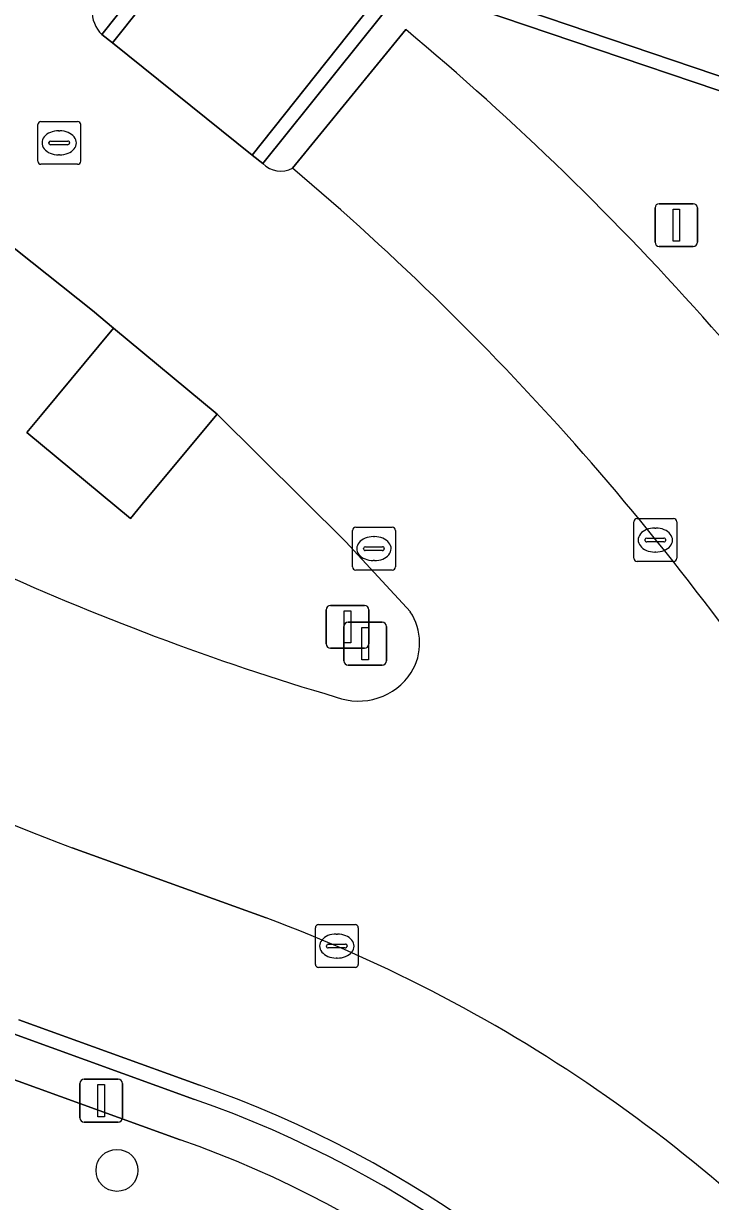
# Model space of a CAD drawing. Extents: x 158835 to 160077, y 386387 to 387778.
# Drawn here: x 159508.82 to 159524.84, y 386913.99 to 386941.45 of the extents above; entities that cross this region are included whole.
import ezdxf

# ---------------------------------------------------------------- set-up
doc = ezdxf.new("R2010")
doc.units = 0
for name, color, linetype in [('IMGEO_Boom', 7, 'Continuous'), ('IMGEO_Groenvoorziening', 7, 'Continuous'), ('IMGEO_Haag', 7, 'Continuous'), ('IMGEO_Kolk', 7, 'Continuous'), ('IMGEO_Lichtmast', 7, 'Continuous'), ('IMGEO_Muur', 7, 'Continuous'), ('IMGEO_Parkeervlak_open', 7, 'Continuous'), ('IMGEO_Rijbaan_lokaal_open', 7, 'Continuous'), ('IMGEO_Rioolput', 7, 'Continuous'), ('IMGEO_Terreindeel_open', 7, 'Continuous'), ('IMGEO_Verkeersbordpaal', 7, 'Continuous'), ('IMGEO_Voetpad_open', 7, 'Continuous')]:
    doc.layers.add(name, color=color, linetype=linetype)

msp = doc.modelspace()

# ---------------------------------------------------------------- linework, layer by layer
at = {"layer": 'IMGEO_Boom'}
msp.add_circle((159510.997, 386914.713), 0.489, dxfattribs=at)
at = {"layer": 'IMGEO_Groenvoorziening'}
for points in [[(159510.645, 386941.199), (159513.961, 386945.369), (159515.436, 386946.247), (159518.437, 386950.004), (159514.432, 386953.253), (159514.158, 386952.988), (159513.784, 386953.372), (159515.058, 386954.618), (159514.05, 386955.645)], [(159530.341, 386942.576), (159529.078, 386943.36), (159528.125, 386941.835), (159527.67, 386942.113), (159527.867, 386942.429), (159527.434, 386942.777), (159525.567, 386939.718), (159517.746, 386942.367), (159514.4, 386938.188)], [(159515.092, 386938.083), (159517.734, 386941.313)], [(159509.245, 386932.337), (159510.918, 386934.351), (159510.423, 386934.763), (159508.294, 386936.46)], [(159517.841, 386927.737), (159516.335, 386929.372), (159513.331, 386932.347), (159511.658, 386930.332), (159511.312, 386929.915), (159508.898, 386931.92), (159509.245, 386932.337)], [(159512.922, 386916.698), (159508.704, 386918.222)], [(159512.805, 386916.368), (159508.583, 386917.894)], [(159508.583, 386917.894), (159512.805, 386916.368)], [(159508.236, 386916.956), (159512.47, 386915.426)], [(159512.47, 386915.426), (159508.236, 386916.956)]]:
    msp.add_lwpolyline(points, dxfattribs=at)
for centre, radius, start, end in [((159511.141, 386941.724), 0.722, 176.3654, 226.648), ((159475.457, 386890.649), 65.986, 32.86931, 50.15691), ((159514.816, 386938.596), 0.582, 224.4315, 298.3127), ((159533.672, 386985.174), 61.965, 237.08417, 253.5375), ((159516.744, 386927.013), 1.314, 328.346, 33.4367), ((159516.643, 386927.112), 1.453, 287.8287, 327.1082), ((159516.629, 386927.15), 1.493, 249.7476, 287.9045), ((159504.308, 386892.027), 26.132, 36.2018, 70.7539), ((159504.313, 386892.033), 25.774, 36.2163, 70.7641), ((159504.313, 386892.033), 25.774, 36.2163, 70.7641), ((159504.305, 386892.023), 24.786, 36.2798, 70.7665), ((159504.305, 386892.023), 24.786, 36.2798, 70.7665)]:
    msp.add_arc(centre, radius, start, end, dxfattribs=at)
at = {"layer": 'IMGEO_Haag'}
for points in [[(159512.805, 386916.368), (159508.583, 386917.894)], [(159508.236, 386916.956), (159512.47, 386915.426)]]:
    msp.add_lwpolyline(points, dxfattribs=at)
for centre, radius, start, end in [((159504.313, 386892.033), 25.774, 36.2163, 70.7641), ((159504.305, 386892.023), 24.786, 36.2798, 70.7665)]:
    msp.add_arc(centre, radius, start, end, dxfattribs=at)
at = {"layer": 'IMGEO_Kolk'}
for p, q in [((159516.566, 386929.711), (159517.418, 386929.711)), ((159523.055, 386928.985), (159523.055, 386929.837)), ((159523.13, 386929.911), (159523.982, 386929.911)), ((159524.056, 386929.837), (159524.056, 386928.985)), ((159516.491, 386928.785), (159516.491, 386929.637)), ((159516.979, 386929.491), (159517.004, 386929.491)), ((159517.492, 386929.637), (159517.492, 386928.785)), ((159523.357, 386929.454), (159523.755, 386929.454)), ((159523.543, 386929.691), (159523.568, 386929.691)), ((159516.75, 386929.205), (159516.75, 386929.217)), ((159517.188, 386929.168), (159516.79, 386929.168)), ((159516.793, 386929.254), (159517.191, 386929.254)), ((159517.234, 386929.217), (159517.234, 386929.205)), ((159523.314, 386929.405), (159523.314, 386929.417)), ((159523.752, 386929.368), (159523.354, 386929.368)), ((159523.798, 386929.417), (159523.798, 386929.405)), ((159517.002, 386928.931), (159516.977, 386928.931)), ((159523.982, 386928.911), (159523.13, 386928.911)), ((159523.566, 386929.131), (159523.541, 386929.131)), ((159517.418, 386928.711), (159516.566, 386928.711)), ((159515.625, 386919.517), (159515.625, 386920.369)), ((159515.7, 386920.443), (159516.552, 386920.443)), ((159516.626, 386920.369), (159516.626, 386919.517)), ((159516.113, 386920.223), (159516.138, 386920.223)), ((159515.884, 386919.937), (159515.884, 386919.949)), ((159516.322, 386919.9), (159515.924, 386919.9)), ((159515.927, 386919.986), (159516.325, 386919.986)), ((159516.368, 386919.949), (159516.368, 386919.937)), ((159516.136, 386919.663), (159516.111, 386919.663)), ((159516.552, 386919.443), (159515.7, 386919.443))]:
    msp.add_line(p, q, dxfattribs=at)
for points in [[(159516.566, 386929.711), (159517.418, 386929.711)], [(159523.055, 386928.985), (159523.055, 386929.837)], [(159523.13, 386929.911), (159523.982, 386929.911)], [(159524.056, 386929.837), (159524.056, 386928.985)], [(159516.491, 386928.785), (159516.491, 386929.637)], [(159517.492, 386929.637), (159517.492, 386928.785)], [(159523.982, 386928.911), (159523.13, 386928.911)], [(159517.418, 386928.711), (159516.566, 386928.711)], [(159515.625, 386919.517), (159515.625, 386920.369)], [(159515.7, 386920.443), (159516.552, 386920.443)], [(159516.626, 386920.369), (159516.626, 386919.517)], [(159516.552, 386919.443), (159515.7, 386919.443)]]:
    msp.add_lwpolyline(points, dxfattribs=at)
for centre, radius, start, end in [((159516.568, 386929.635), 0.0765, 91.552, 178.448), ((159516.568, 386929.635), 0.0765, 91.552, 178.448), ((159517.416, 386929.635), 0.0765, 1.552, 88.448), ((159517.416, 386929.635), 0.0765, 1.552, 88.448), ((159523.132, 386929.835), 0.0765, 91.552, 178.448), ((159523.132, 386929.835), 0.0765, 91.552, 178.448), ((159523.98, 386929.835), 0.0765, 1.552, 88.448), ((159523.98, 386929.835), 0.0765, 1.552, 88.448), ((159523.354, 386929.414), 0.0403, 85.8775, 175.7526), ((159523.759, 386929.416), 0.0386, 1.7309, 96.639), ((159516.79, 386929.214), 0.0403, 85.8775, 175.7526), ((159516.787, 386929.204), 0.0366, 178.938, 274.7102), ((159517.191, 386929.211), 0.043, 264.8664, 352.4533), ((159517.195, 386929.216), 0.0386, 1.7309, 96.639), ((159523.351, 386929.404), 0.0366, 178.938, 274.7102), ((159523.755, 386929.411), 0.043, 264.8664, 352.4533), ((159523.132, 386928.987), 0.0765, 181.552, 268.448), ((159523.132, 386928.987), 0.0765, 181.552, 268.448), ((159523.98, 386928.987), 0.0765, 271.552, 358.448), ((159523.98, 386928.987), 0.0765, 271.552, 358.448), ((159516.568, 386928.787), 0.0765, 181.552, 268.448), ((159516.568, 386928.787), 0.0765, 181.552, 268.448), ((159517.416, 386928.787), 0.0765, 271.552, 358.448), ((159517.416, 386928.787), 0.0765, 271.552, 358.448), ((159515.702, 386920.367), 0.0765, 91.552, 178.448), ((159515.702, 386920.367), 0.0765, 91.552, 178.448), ((159516.55, 386920.367), 0.0765, 1.552, 88.448), ((159516.55, 386920.367), 0.0765, 1.552, 88.448), ((159515.924, 386919.946), 0.0403, 85.8775, 175.7526), ((159515.921, 386919.936), 0.0366, 178.938, 274.7102), ((159516.325, 386919.943), 0.043, 264.8664, 352.4533), ((159516.329, 386919.948), 0.0386, 1.7309, 96.639), ((159515.702, 386919.519), 0.0765, 181.552, 268.448), ((159515.702, 386919.519), 0.0765, 181.552, 268.448), ((159516.55, 386919.519), 0.0765, 271.552, 358.448), ((159516.55, 386919.519), 0.0765, 271.552, 358.448)]:
    msp.add_arc(centre, radius, start, end, dxfattribs=at)
for centre, major_axis, ratio, start_param, end_param in [((159516.978, 386929.211), (-0.387, 0.002), 0.722429, 4.712389, 7.853982), ((159517.003, 386929.211), (-0.39, 0.002), 0.717154, 1.570796, 4.712389), ((159523.542, 386929.411), (-0.387, 0.002), 0.722429, 4.712389, 7.853982), ((159523.567, 386929.411), (-0.39, 0.002), 0.717154, 1.570796, 4.712389), ((159516.112, 386919.943), (-0.387, 0.002), 0.722429, 4.712389, 7.853982), ((159516.137, 386919.943), (-0.39, 0.002), 0.717154, 1.570796, 4.712389)]:
    msp.add_ellipse(centre, major_axis=major_axis, ratio=ratio, start_param=start_param, end_param=end_param, dxfattribs=at)
at = {"layer": 'IMGEO_Lichtmast'}
for p, q in [((159523.549, 386936.354), (159523.549, 386937.154)), ((159523.549, 386937.154), (159523.549, 386936.354)), ((159523.649, 386937.254), (159524.439, 386937.254)), ((159524.439, 386937.254), (159523.649, 386937.254)), ((159524.539, 386937.154), (159524.539, 386936.354)), ((159524.539, 386936.354), (159524.539, 386937.154)), ((159524.439, 386936.254), (159523.649, 386936.254)), ((159523.649, 386936.254), (159524.439, 386936.254)), ((159515.881, 386926.987), (159515.881, 386927.787)), ((159515.881, 386927.787), (159515.881, 386926.987)), ((159515.981, 386927.887), (159516.771, 386927.887)), ((159516.771, 386927.887), (159515.981, 386927.887)), ((159516.871, 386927.787), (159516.871, 386926.987)), ((159516.871, 386926.987), (159516.871, 386927.787)), ((159516.771, 386926.887), (159515.981, 386926.887)), ((159515.981, 386926.887), (159516.771, 386926.887)), ((159510.234, 386916.837), (159511.024, 386916.837)), ((159511.024, 386916.837), (159510.234, 386916.837)), ((159510.134, 386915.937), (159510.134, 386916.737)), ((159510.134, 386916.737), (159510.134, 386915.937)), ((159511.124, 386916.737), (159511.124, 386915.937)), ((159511.124, 386915.937), (159511.124, 386916.737)), ((159511.024, 386915.837), (159510.234, 386915.837)), ((159510.234, 386915.837), (159511.024, 386915.837))]:
    msp.add_line(p, q, dxfattribs=at)
for points in [[(159523.969, 386937.129), (159524.119, 386937.129), (159524.119, 386936.379), (159523.969, 386936.379), (159523.969, 386937.129)], [(159516.301, 386927.762), (159516.451, 386927.762), (159516.451, 386927.012), (159516.301, 386927.012), (159516.301, 386927.762)], [(159510.554, 386916.712), (159510.704, 386916.712), (159510.704, 386915.962), (159510.554, 386915.962), (159510.554, 386916.712)]]:
    msp.add_lwpolyline(points, dxfattribs=at)
for centre, start, end in [((159523.649, 386937.154), 90, 180), ((159523.649, 386937.154), 90, 180), ((159524.439, 386937.154), 0, 90), ((159524.439, 386937.154), 360, 90), ((159523.649, 386936.354), 180, 270), ((159523.649, 386936.354), 180, 270), ((159524.439, 386936.354), 270, 0), ((159524.439, 386936.354), 270, 0), ((159515.981, 386927.787), 90, 180), ((159515.981, 386927.787), 90, 180), ((159516.771, 386927.787), 0, 90), ((159516.771, 386927.787), 360, 90), ((159515.981, 386926.987), 180, 270), ((159515.981, 386926.987), 180, 270), ((159516.771, 386926.987), 270, 0), ((159516.771, 386926.987), 270, 0), ((159510.234, 386916.737), 90, 180), ((159510.234, 386916.737), 90, 180), ((159511.024, 386916.737), 0, 90), ((159511.024, 386916.737), 360, 90), ((159510.234, 386915.937), 180, 270), ((159510.234, 386915.937), 180, 270), ((159511.024, 386915.937), 270, 0), ((159511.024, 386915.937), 270, 0)]:
    msp.add_arc(centre, 0.1, start, end, dxfattribs=at)
at = {"layer": 'IMGEO_Muur'}
for points in [[(159514.432, 386953.253), (159518.437, 386950.004), (159515.436, 386946.247), (159513.961, 386945.369), (159510.645, 386941.199), (159510.894, 386941.006), (159514.181, 386945.13), (159515.654, 386945.997), (159517.715, 386948.581), (159518.786, 386949.93), (159518.882, 386950.051), (159514.65, 386953.465)], [(159528.033, 386942.696), (159521.231, 386948.167), (159521.139, 386948.059), (159521.027, 386947.926), (159527.181, 386942.98), (159525.424, 386940.106), (159517.617, 386942.752), (159514.152, 386938.388), (159514.4, 386938.188), (159517.746, 386942.367), (159525.567, 386939.718), (159527.434, 386942.777), (159527.867, 386942.429)]]:
    msp.add_lwpolyline(points, close=True, dxfattribs=at)
at = {"layer": 'IMGEO_Parkeervlak_open'}
for points in [[(159517.734, 386941.313), (159515.092, 386938.083)], [(159514.475, 386920.603), (159509.949, 386922.235)], [(159508.704, 386918.222), (159512.922, 386916.698)]]:
    msp.add_lwpolyline(points, dxfattribs=at)
for centre, radius, start, end in [((159475.457, 386890.649), 65.986, 32.86931, 50.15691), ((159473.871, 386889.281), 63.881, 32.75984, 49.81401), ((159533.788, 386985.404), 67.517, 239.97116, 249.32411), ((159502.096, 386887.351), 35.481, 40.5293, 69.5816), ((159504.308, 386892.027), 26.132, 36.2018, 70.7539)]:
    msp.add_arc(centre, radius, start, end, dxfattribs=at)
at = {"layer": 'IMGEO_Rijbaan_lokaal_open'}
for points in [[(159514.4, 386938.188), (159514.152, 386938.388), (159510.894, 386941.006), (159510.645, 386941.199)], [(159508.294, 386936.46), (159510.423, 386934.763), (159510.918, 386934.351), (159513.331, 386932.347), (159516.335, 386929.372), (159517.841, 386927.737)], [(159509.949, 386922.235), (159514.475, 386920.603)]]:
    msp.add_lwpolyline(points, dxfattribs=at)
for centre, radius, start, end in [((159511.141, 386941.724), 0.722, 176.3654, 226.648), ((159514.816, 386938.596), 0.582, 224.4315, 298.3127), ((159473.871, 386889.281), 63.881, 32.75984, 49.81401), ((159533.672, 386985.174), 61.965, 237.08417, 253.5375), ((159516.744, 386927.013), 1.314, 328.346, 33.4367), ((159533.788, 386985.404), 67.517, 239.97116, 249.32411), ((159516.643, 386927.112), 1.453, 287.8287, 327.1082), ((159516.629, 386927.15), 1.493, 249.7476, 287.9045), ((159502.096, 386887.351), 35.481, 40.5293, 69.5816)]:
    msp.add_arc(centre, radius, start, end, dxfattribs=at)
at = {"layer": 'IMGEO_Rioolput'}
for p, q in [((159509.149, 386938.246), (159509.149, 386939.098)), ((159509.224, 386939.172), (159510.076, 386939.172)), ((159510.15, 386939.098), (159510.15, 386938.246)), ((159509.637, 386938.952), (159509.662, 386938.952)), ((159509.408, 386938.666), (159509.408, 386938.678)), ((159509.846, 386938.629), (159509.448, 386938.629)), ((159509.451, 386938.715), (159509.849, 386938.715)), ((159509.892, 386938.678), (159509.892, 386938.666)), ((159509.66, 386938.392), (159509.635, 386938.392)), ((159510.076, 386938.172), (159509.224, 386938.172))]:
    msp.add_line(p, q, dxfattribs=at)
for points in [[(159509.149, 386938.246), (159509.149, 386939.098)], [(159509.224, 386939.172), (159510.076, 386939.172)], [(159510.15, 386939.098), (159510.15, 386938.246)], [(159510.076, 386938.172), (159509.224, 386938.172)]]:
    msp.add_lwpolyline(points, dxfattribs=at)
for centre, radius, start, end in [((159509.226, 386939.096), 0.0765, 91.552, 178.448), ((159509.226, 386939.096), 0.0765, 91.552, 178.448), ((159510.074, 386939.096), 0.0765, 1.552, 88.448), ((159510.074, 386939.096), 0.0765, 1.552, 88.448), ((159509.448, 386938.675), 0.0403, 85.8775, 175.7526), ((159509.445, 386938.665), 0.0366, 178.938, 274.7102), ((159509.849, 386938.672), 0.043, 264.8664, 352.4533), ((159509.853, 386938.677), 0.0386, 1.7309, 96.639), ((159509.226, 386938.248), 0.0765, 181.552, 268.448), ((159509.226, 386938.248), 0.0765, 181.552, 268.448), ((159510.074, 386938.248), 0.0765, 271.552, 358.448), ((159510.074, 386938.248), 0.0765, 271.552, 358.448)]:
    msp.add_arc(centre, radius, start, end, dxfattribs=at)
for centre, major_axis, ratio, start_param, end_param in [((159509.636, 386938.672), (-0.387, 0.002), 0.722429, 4.712389, 7.853982), ((159509.661, 386938.672), (-0.39, 0.002), 0.717154, 1.570796, 4.712389)]:
    msp.add_ellipse(centre, major_axis=major_axis, ratio=ratio, start_param=start_param, end_param=end_param, dxfattribs=at)
at = {"layer": 'IMGEO_Terreindeel_open'}
msp.add_lwpolyline([(159513.331, 386932.347), (159510.918, 386934.351), (159509.245, 386932.337), (159508.898, 386931.92), (159511.312, 386929.915), (159511.658, 386930.332)], close=True, dxfattribs=at)
at = {"layer": 'IMGEO_Verkeersbordpaal'}
for p, q in [((159516.293, 386926.595), (159516.293, 386927.395)), ((159516.293, 386927.395), (159516.293, 386926.595)), ((159516.393, 386927.495), (159517.183, 386927.495)), ((159517.183, 386927.495), (159516.393, 386927.495)), ((159517.283, 386927.395), (159517.283, 386926.595)), ((159517.283, 386926.595), (159517.283, 386927.395)), ((159517.183, 386926.495), (159516.393, 386926.495)), ((159516.393, 386926.495), (159517.183, 386926.495))]:
    msp.add_line(p, q, dxfattribs=at)
msp.add_lwpolyline([(159516.713, 386927.37), (159516.863, 386927.37), (159516.863, 386926.62), (159516.713, 386926.62), (159516.713, 386927.37)], dxfattribs=at)
for centre, start, end in [((159516.393, 386927.395), 90, 180), ((159516.393, 386927.395), 90, 180), ((159517.183, 386927.395), 0, 90), ((159517.183, 386927.395), 360, 90), ((159516.393, 386926.595), 180, 270), ((159516.393, 386926.595), 180, 270), ((159517.183, 386926.595), 270, 0), ((159517.183, 386926.595), 270, 0)]:
    msp.add_arc(centre, 0.1, start, end, dxfattribs=at)
at = {"layer": 'IMGEO_Voetpad_open'}
msp.add_lwpolyline([(159510.894, 386941.006), (159514.152, 386938.388), (159517.617, 386942.752), (159525.424, 386940.106), (159527.181, 386942.98), (159521.027, 386947.926), (159521.139, 386948.059), (159518.786, 386949.93), (159517.715, 386948.581), (159520.115, 386946.784), (159525.218, 386942.775), (159524.534, 386941.905), (159518.009, 386944.126), (159515.654, 386945.997), (159514.181, 386945.13)], close=True, dxfattribs=at)

doc.saveas('drawing.dxf')
